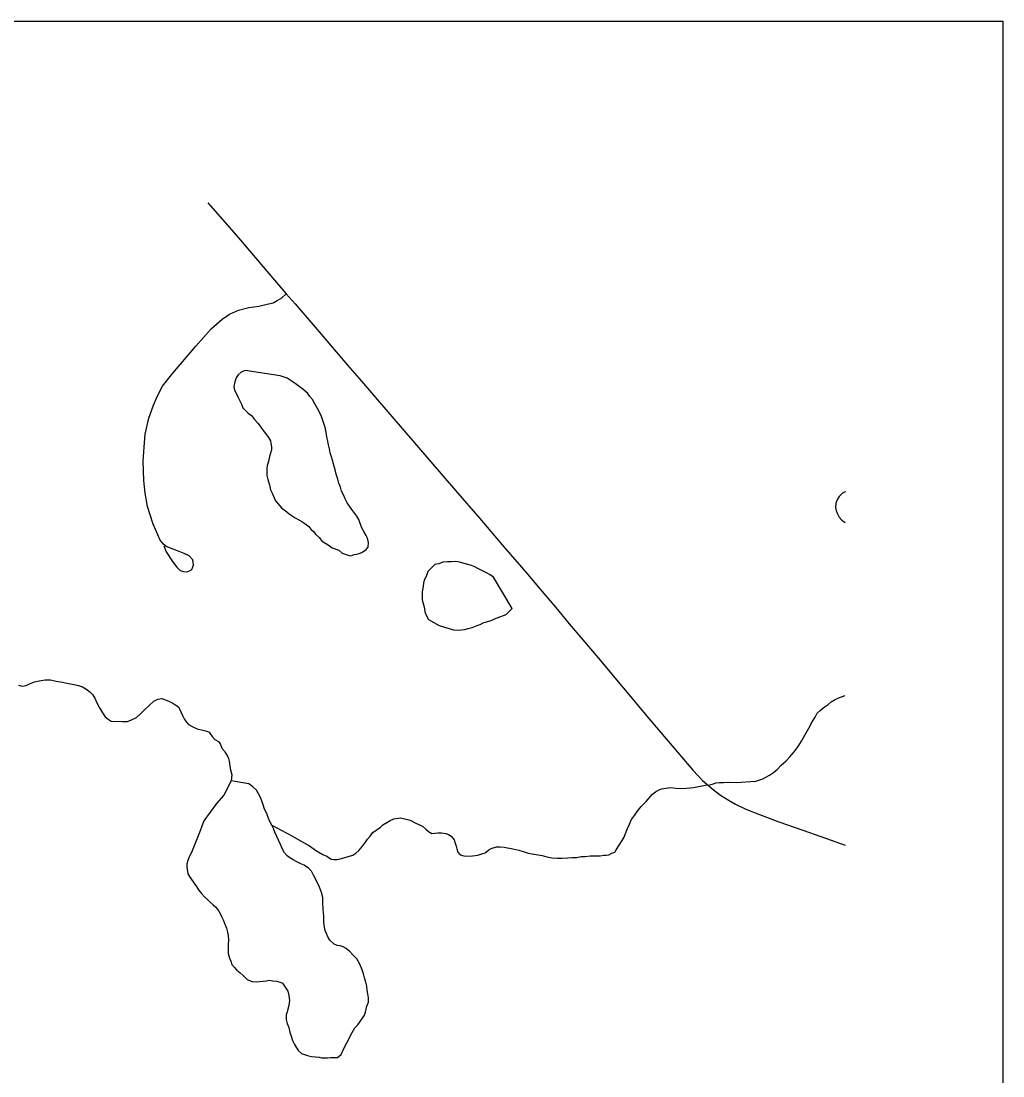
# Model space of a CAD drawing. Extents: x -11.4 to 84.1, y 11.1 to 59.
# Drawn here: x 32.419 to 33.165, y 46.747 to 47.548 of the extents above; entities that cross this region are included whole.
import ezdxf

# ---------------------------------------------------------------- set-up
doc = ezdxf.new("R2010")
doc.units = 0
for name, color, linetype in [('GM_X_County_Road', 7, 'Continuous'), ('GM_X_Minor_Lake', 7, 'Continuous'), ('GM_X_Minor_River', 7, 'Continuous'), ('GM_X_Township_Road', 7, 'Continuous'), ('SH_Data', 7, 'Continuous')]:
    doc.layers.add(name, color=color, linetype=linetype)

msp = doc.modelspace()

# ---------------------------------------------------------------- linework, layer by layer
at = {"layer": 'GM_X_County_Road'}
msp.add_lwpolyline([(32.56105, 47.41026), (32.57408, 47.39518), (32.58572, 47.38172), (32.59735, 47.36826), (32.61165, 47.35134), (32.62059, 47.34103), (32.62733, 47.33327), (32.64701, 47.31045), (32.66724, 47.28686), (32.67781, 47.27455), (32.68838, 47.26224), (32.70865, 47.23869), (32.72891, 47.21515), (32.74918, 47.1916), (32.76764, 47.17015), (32.78609, 47.14872), (32.79935, 47.13322), (32.80409, 47.1277), (32.81476, 47.11512), (32.82543, 47.10254), (32.83573, 47.09024), (32.84602, 47.07795), (32.85764, 47.0643), (32.87694, 47.04133), (32.8963, 47.01824), (32.90927, 47.00287), (32.91953, 46.99076), (32.92977, 46.97864), (32.93707, 46.97102), (32.94501, 46.96431), (32.95076, 46.96002), (32.95711, 46.956), (32.96194, 46.95315), (32.96999, 46.94922), (32.98027, 46.94533), (32.99496, 46.93959), (33.0131, 46.93329), (33.03125, 46.927), (33.0454, 46.92205)], dxfattribs=at)
at = {"layer": 'GM_X_Minor_Lake'}
for points in [[(32.58929, 47.28262), (32.58815, 47.28223), (32.58626, 47.28145), (32.584, 47.27953), (32.58251, 47.27723), (32.58141, 47.27418), (32.58105, 47.27189), (32.58069, 47.26999), (32.58149, 47.26734), (32.58265, 47.26545), (32.58382, 47.2628), (32.58499, 47.26015), (32.58655, 47.25712), (32.58772, 47.25447), (32.58965, 47.25221), (32.59157, 47.25033), (32.59425, 47.24845), (32.59657, 47.24543), (32.59888, 47.2428), (32.6008, 47.24053)], [(32.6008, 47.24053), (32.60312, 47.23713), (32.60505, 47.23449), (32.60699, 47.23185), (32.60854, 47.2292), (32.60894, 47.22731), (32.60935, 47.22465), (32.60938, 47.22237), (32.60792, 47.21741), (32.6072, 47.2136), (32.60609, 47.21055), (32.60574, 47.20788), (32.60578, 47.20522), (32.6058, 47.20294), (32.6066, 47.19991), (32.60779, 47.19574), (32.60859, 47.19194), (32.61015, 47.18892), (32.61132, 47.18589), (32.61249, 47.18362), (32.61557, 47.18023), (32.61711, 47.17834), (32.61903, 47.17684), (32.62095, 47.17534), (32.62286, 47.17384), (32.62516, 47.17234), (32.62746, 47.17084), (32.63014, 47.16934), (32.63244, 47.16785), (32.63474, 47.16635), (32.6378, 47.1641), (32.63935, 47.16221), (32.64127, 47.16033), (32.6432, 47.15807), (32.6455, 47.15581), (32.64743, 47.15355), (32.64935, 47.15205), (32.65241, 47.15018), (32.65548, 47.14793), (32.66044, 47.14607), (32.66313, 47.14382), (32.66542, 47.14308), (32.66771, 47.14234), (32.66961, 47.14199), (32.67226, 47.14277), (32.67416, 47.14317), (32.67606, 47.14357), (32.67795, 47.14435), (32.68134, 47.14666), (32.68284, 47.14858), (32.68318, 47.152), (32.68238, 47.15542), (32.68122, 47.15731), (32.67966, 47.16033), (32.67772, 47.16374), (32.67576, 47.16942), (32.67421, 47.17206), (32.67266, 47.17395), (32.67035, 47.17697), (32.66879, 47.17962), (32.66686, 47.18226), (32.66531, 47.18528), (32.66413, 47.18831), (32.66258, 47.19096), (32.66179, 47.19399), (32.66061, 47.19702), (32.65982, 47.20006), (32.65863, 47.20385), (32.65783, 47.20726), (32.65665, 47.21067), (32.65585, 47.21447), (32.65506, 47.21712), (32.65388, 47.22015), (32.65347, 47.22319), (32.65267, 47.22622), (32.65226, 47.22888), (32.65146, 47.23229), (32.65104, 47.23571), (32.65024, 47.2395), (32.64866, 47.24405), (32.64709, 47.2486), (32.64437, 47.25389), (32.64243, 47.2573), (32.64049, 47.2607), (32.63856, 47.26296), (32.63701, 47.26523), (32.63509, 47.26711), (32.63317, 47.26861), (32.63049, 47.27048), (32.62742, 47.27274), (32.62436, 47.27499), (32.62129, 47.27686), (32.61595, 47.2787), (32.58929, 47.28262)], [(32.79221, 47.10172), (32.77815, 47.12557), (32.77546, 47.12745), (32.77279, 47.12894), (32.76934, 47.13081), (32.76628, 47.1323), (32.76399, 47.13342), (32.76132, 47.13453), (32.75216, 47.1371), (32.74912, 47.13745), (32.74608, 47.13742), (32.74304, 47.13739), (32.73962, 47.13698), (32.73659, 47.13581), (32.73355, 47.1354), (32.7313, 47.13309), (32.72829, 47.13002), (32.72682, 47.1262), (32.7257, 47.12391), (32.72497, 47.12124), (32.72462, 47.11858), (32.72427, 47.11629), (32.72392, 47.11401), (32.72396, 47.11059)], [(32.79221, 47.10172), (32.77815, 47.12557), (32.77546, 47.12745), (32.77279, 47.12894), (32.76934, 47.13081), (32.76628, 47.1323), (32.76399, 47.13342), (32.76132, 47.13453), (32.75216, 47.1371), (32.74912, 47.13745), (32.74608, 47.13742), (32.74304, 47.13739), (32.73962, 47.13698), (32.73659, 47.13581), (32.73355, 47.1354), (32.7313, 47.13309), (32.72829, 47.13002), (32.72682, 47.1262), (32.7257, 47.12391), (32.72497, 47.12124), (32.72462, 47.11858), (32.72427, 47.11629), (32.72392, 47.11401), (32.72396, 47.11059), (32.72398, 47.10831), (32.72478, 47.10565), (32.72518, 47.10376), (32.72558, 47.10148), (32.72599, 47.0992), (32.72717, 47.09617), (32.72872, 47.09352), (32.73675, 47.08904), (32.74095, 47.08756), (32.74781, 47.08573), (32.75162, 47.08539), (32.75618, 47.08581), (32.75883, 47.0866), (32.76186, 47.08739), (32.76564, 47.08895), (32.76792, 47.08973), (32.77018, 47.0909), (32.77284, 47.09168), (32.77549, 47.09247), (32.77738, 47.09325), (32.78003, 47.09442), (32.78646, 47.09676), (32.78797, 47.09753), (32.79221, 47.10172)], [(32.72396, 47.11059), (32.72398, 47.10831), (32.72478, 47.10565), (32.72518, 47.10376), (32.72558, 47.10148), (32.72599, 47.0992), (32.72717, 47.09617), (32.72872, 47.09352), (32.73675, 47.08904), (32.74095, 47.08756), (32.74781, 47.08573), (32.75162, 47.08539), (32.75618, 47.08581), (32.75883, 47.0866), (32.76186, 47.08739), (32.76564, 47.08895), (32.76792, 47.08973), (32.77018, 47.0909), (32.77284, 47.09168), (32.77549, 47.09247), (32.77738, 47.09325), (32.78003, 47.09442), (32.78646, 47.09676), (32.78797, 47.09753), (32.79221, 47.10172)], [(32.57884, 46.97075), (32.57326, 46.96005), (32.56763, 46.95353), (32.5579, 46.94051), (32.55606, 46.93554), (32.55469, 46.93148)], [(32.68218, 46.81171), (32.68176, 46.81475), (32.68097, 46.81778), (32.68017, 46.8212), (32.67937, 46.82423), (32.6782, 46.82726), (32.67663, 46.83142), (32.6743, 46.83558), (32.67122, 46.83859), (32.66891, 46.84124), (32.66623, 46.84349), (32.66393, 46.84461), (32.66164, 46.84534), (32.65936, 46.8457), (32.65706, 46.84682), (32.65361, 46.84983), (32.65245, 46.85172), (32.65127, 46.85475), (32.6501, 46.85702), (32.64969, 46.85967), (32.64927, 46.86347), (32.64922, 46.86803), (32.64878, 46.87297), (32.64834, 46.87829), (32.64829, 46.88209), (32.64749, 46.88588), (32.64592, 46.89005), (32.64358, 46.89497), (32.64125, 46.89913), (32.6397, 46.90216), (32.63739, 46.90442), (32.63432, 46.90667), (32.63165, 46.90778), (32.62859, 46.90927), (32.62591, 46.91077), (32.62323, 46.91226), (32.62132, 46.91376), (32.61939, 46.91602), (32.61783, 46.91905), (32.61627, 46.92245), (32.61198, 46.93192), (32.61081, 46.93457), (32.60964, 46.93722), (32.60809, 46.93986), (32.60691, 46.94289), (32.60574, 46.94592), (32.60418, 46.94933), (32.603, 46.95274), (32.60143, 46.95691), (32.60064, 46.95918), (32.59948, 46.96107), (32.59793, 46.96372), (32.59524, 46.96635), (32.59217, 46.9686), (32.57884, 46.97075)], [(32.55469, 46.93148), (32.54868, 46.91646), (32.54756, 46.91455), (32.54644, 46.91226), (32.5457, 46.91035), (32.54497, 46.90768), (32.545, 46.90578), (32.5454, 46.9035), (32.54582, 46.90008), (32.54698, 46.89819), (32.54853, 46.89593), (32.55046, 46.89329), (32.5524, 46.89064), (32.55395, 46.888), (32.55626, 46.88536), (32.55857, 46.88272), (32.56088, 46.88046), (32.5628, 46.87858), (32.5651, 46.8767), (32.56702, 46.87482), (32.56934, 46.8718), (32.57051, 46.86953), (32.57168, 46.86726), (32.57284, 46.86461), (32.57402, 46.86196), (32.57519, 46.85893), (32.57599, 46.8559), (32.5764, 46.85324), (32.57682, 46.84982), (32.57648, 46.8464), (32.57651, 46.84336), (32.57656, 46.83956), (32.57736, 46.83614), (32.57852, 46.83387), (32.57931, 46.83122), (32.58124, 46.82896), (32.58316, 46.82708), (32.58547, 46.82482), (32.58777, 46.82294), (32.59085, 46.81993), (32.59276, 46.81919), (32.59467, 46.81845), (32.59771, 46.81809), (32.60569, 46.81893), (32.60758, 46.81933), (32.61025, 46.81898), (32.61329, 46.81863), (32.61596, 46.8179), (32.61787, 46.81715), (32.6202, 46.81338), (32.62174, 46.81111), (32.62254, 46.8077), (32.62297, 46.8039), (32.62263, 46.80009), (32.6219, 46.79742), (32.62117, 46.79514), (32.62043, 46.79323), (32.62047, 46.78942), (32.62127, 46.78639), (32.62244, 46.78336), (32.62325, 46.77995), (32.62442, 46.77692), (32.62522, 46.7735), (32.62678, 46.77048), (32.62833, 46.76783), (32.62987, 46.76557), (32.63218, 46.76369), (32.63523, 46.76258), (32.63752, 46.76184), (32.6398, 46.76148), (32.64285, 46.76113), (32.64552, 46.76078), (32.64742, 46.76042), (32.6497, 46.76044), (32.65198, 46.76046), (32.65426, 46.76049), (32.6573, 46.76052), (32.65958, 46.76054), (32.66222, 46.76285), (32.66407, 46.76705), (32.66668, 46.77163), (32.66779, 46.77393), (32.66891, 46.77622), (32.67077, 46.77966), (32.67263, 46.7831), (32.67488, 46.7854), (32.67638, 46.78732), (32.68012, 46.79268), (32.68086, 46.79497), (32.68194, 46.79954), (32.68305, 46.80259), (32.68301, 46.80602), (32.68259, 46.80905), (32.68218, 46.81171)]]:
    msp.add_lwpolyline(points, dxfattribs=at)
at = {"layer": 'GM_X_Minor_River'}
for points in [[(32.41719, 47.04366), (32.41986, 47.04293), (32.4229, 47.04334), (32.42554, 47.04451), (32.42933, 47.04606), (32.43274, 47.04686), (32.43729, 47.04767), (32.44147, 47.04771), (32.44567, 47.04661), (32.45062, 47.0459), (32.45519, 47.0448), (32.45938, 47.04408), (32.46281, 47.04336), (32.46586, 47.04224), (32.46816, 47.04075), (32.47123, 47.0385), (32.47354, 47.03624), (32.47509, 47.03359), (32.47665, 47.03019), (32.47859, 47.0264), (32.48092, 47.02263), (32.48286, 47.0196), (32.48516, 47.01772), (32.48746, 47.01623), (32.4962, 47.01593), (32.5, 47.01597), (32.50303, 47.01714), (32.50681, 47.01908), (32.50982, 47.02177), (32.51283, 47.02484), (32.51659, 47.0283), (32.51997, 47.03138), (32.523, 47.03293), (32.52603, 47.03334), (32.53138, 47.03149), (32.53443, 47.03), (32.53673, 47.0285), (32.53865, 47.027), (32.5406, 47.02322), (32.54177, 47.02057), (32.54294, 47.01792), (32.54448, 47.01565), (32.54641, 47.01377), (32.54947, 47.0119), (32.55291, 47.01041), (32.5571, 47.00931)], [(32.93926, 46.96749), (32.94229, 46.9679), (32.94533, 46.96869), (32.94722, 46.96947), (32.94988, 46.96949), (32.95292, 46.96952), (32.9571, 46.96995), (32.96243, 46.96962), (32.97762, 46.97053), (32.97989, 46.97131), (32.98292, 46.97249), (32.98519, 46.97365), (32.98783, 46.97519), (32.99085, 46.97713), (32.99386, 46.97982), (32.99686, 46.98289), (33.00063, 46.98597), (33.00325, 46.98903), (33.00663, 46.99287), (33.00963, 46.99708), (33.01224, 47.00091), (33.01485, 47.0055), (33.01783, 47.01085), (33.02043, 47.01582), (33.02267, 47.01927), (33.02416, 47.02232), (33.02642, 47.02424), (33.02943, 47.02694), (33.03245, 47.02887), (33.0347, 47.03079), (33.03772, 47.03272), (33.04113, 47.03428), (33.0434, 47.03506), (33.0454, 47.03568)], [(32.5571, 47.00931), (32.56015, 47.00858), (32.56206, 47.00784), (32.56438, 47.00445), (32.56631, 47.00218), (32.56899, 47.00069), (32.57054, 46.99842), (32.57171, 46.99577), (32.57363, 46.99351), (32.57479, 46.99162), (32.57596, 46.98973), (32.57674, 46.98784), (32.57714, 46.98594), (32.57797, 46.98025), (32.57917, 46.97532), (32.57884, 46.97075)], [(32.60964, 46.93722), (32.62494, 46.929), (32.63145, 46.92527), (32.63833, 46.92153), (32.6437, 46.91779), (32.64829, 46.91479), (32.65135, 46.91368), (32.65479, 46.91143), (32.65708, 46.91107), (32.65898, 46.91109), (32.66164, 46.9115), (32.66694, 46.91307), (32.67111, 46.91426), (32.67337, 46.9158), (32.67601, 46.91811), (32.67863, 46.92117), (32.68088, 46.92424), (32.68237, 46.92653), (32.68425, 46.92883), (32.6865, 46.93152), (32.69215, 46.93576), (32.69403, 46.9373), (32.69705, 46.93923), (32.69969, 46.94077), (32.70234, 46.94194), (32.70424, 46.94234), (32.70727, 46.94275), (32.7107, 46.94202), (32.7149, 46.94092), (32.71911, 46.93869), (32.72407, 46.93645), (32.72676, 46.9342), (32.72868, 46.93232), (32.73136, 46.93082), (32.73592, 46.93125), (32.73858, 46.93127), (32.742, 46.93093), (32.74391, 46.93019), (32.74583, 46.92869), (32.74814, 46.92605), (32.74893, 46.92339), (32.74972, 46.92112), (32.75012, 46.91922), (32.75091, 46.91657), (32.75284, 46.91469), (32.7555, 46.91395), (32.76007, 46.91362), (32.76615, 46.91444), (32.76993, 46.91562), (32.77183, 46.91602), (32.77446, 46.91832), (32.77635, 46.91948), (32.78052, 46.92067), (32.78318, 46.92069), (32.78622, 46.92034), (32.7927, 46.91927), (32.79727, 46.91817), (32.80071, 46.91706), (32.80452, 46.91596), (32.81519, 46.91417), (32.81862, 46.91306), (32.82243, 46.91234), (32.82662, 46.912), (32.83004, 46.91203), (32.83459, 46.91246), (32.83801, 46.91249), (32.84144, 46.91253), (32.84485, 46.91332), (32.84789, 46.91335), (32.85168, 46.91377), (32.85587, 46.91381), (32.85929, 46.91384), (32.86194, 46.91425), (32.86385, 46.91427), (32.86574, 46.91467), (32.86801, 46.91583), (32.87028, 46.91662), (32.8714, 46.91853), (32.87364, 46.92197), (32.87588, 46.92542), (32.87737, 46.92809), (32.87848, 46.93077), (32.87996, 46.93458), (32.88144, 46.93802), (32.88292, 46.94145), (32.88516, 46.94452), (32.88741, 46.94758), (32.89041, 46.95142), (32.89229, 46.95333), (32.89416, 46.95525), (32.89904, 46.96063), (32.9013, 46.96255), (32.90357, 46.96371), (32.90584, 46.96488), (32.90925, 46.96529), (32.91229, 46.9657), (32.91686, 46.96536), (32.92218, 46.96504), (32.93015, 46.96588), (32.93509, 46.96669), (32.93926, 46.96749)]]:
    msp.add_lwpolyline(points, dxfattribs=at)
at = {"layer": 'GM_X_Township_Road'}
for points in [[(32.52758, 47.14954), (32.52921, 47.14482), (32.53402, 47.13757), (32.53756, 47.13331), (32.54009, 47.13068), (32.54254, 47.13004), (32.54481, 47.12977), (32.5459, 47.12995), (32.54699, 47.1304), (32.54889, 47.13149), (32.54953, 47.13358), (32.55007, 47.13503), (32.54953, 47.13874), (32.54672, 47.14192), (32.54291, 47.14373), (32.53656, 47.14627), (32.52939, 47.14908), (32.52722, 47.15072), (32.52479, 47.15388), (32.51942, 47.16604), (32.51706, 47.17302), (32.51524, 47.17928), (32.51344, 47.18953), (32.51234, 47.19905), (32.51181, 47.21383), (32.51253, 47.22435), (32.51334, 47.23424), (32.51615, 47.24657), (32.5196, 47.25627), (32.52259, 47.26308), (32.52649, 47.2707), (32.53438, 47.28067), (32.55186, 47.30122), (32.56349, 47.31432), (32.57193, 47.32166), (32.57746, 47.32565), (32.58426, 47.32865), (32.59215, 47.33055), (32.59977, 47.33173), (32.60711, 47.33336), (32.61065, 47.33418), (32.61373, 47.33581), (32.61736, 47.33798), (32.62059, 47.34103)], [(33.0454, 47.19064), (33.04529, 47.19059), (33.04325, 47.1894), (33.04087, 47.18702), (33.03959, 47.18497), (33.0384, 47.18191), (33.03815, 47.17868), (33.03849, 47.17621), (33.03927, 47.17421), (33.04076, 47.17123), (33.04281, 47.16899), (33.0454, 47.16721)]]:
    msp.add_lwpolyline(points, dxfattribs=at)
at = {"layer": 'SH_Data'}
for p, q in [((26.16529, 47.54828), (33.16529, 47.54828)), ((33.16529, 47.54828), (33.16529, 40.54828))]:
    msp.add_line(p, q, dxfattribs=at)

doc.saveas('drawing.dxf')
